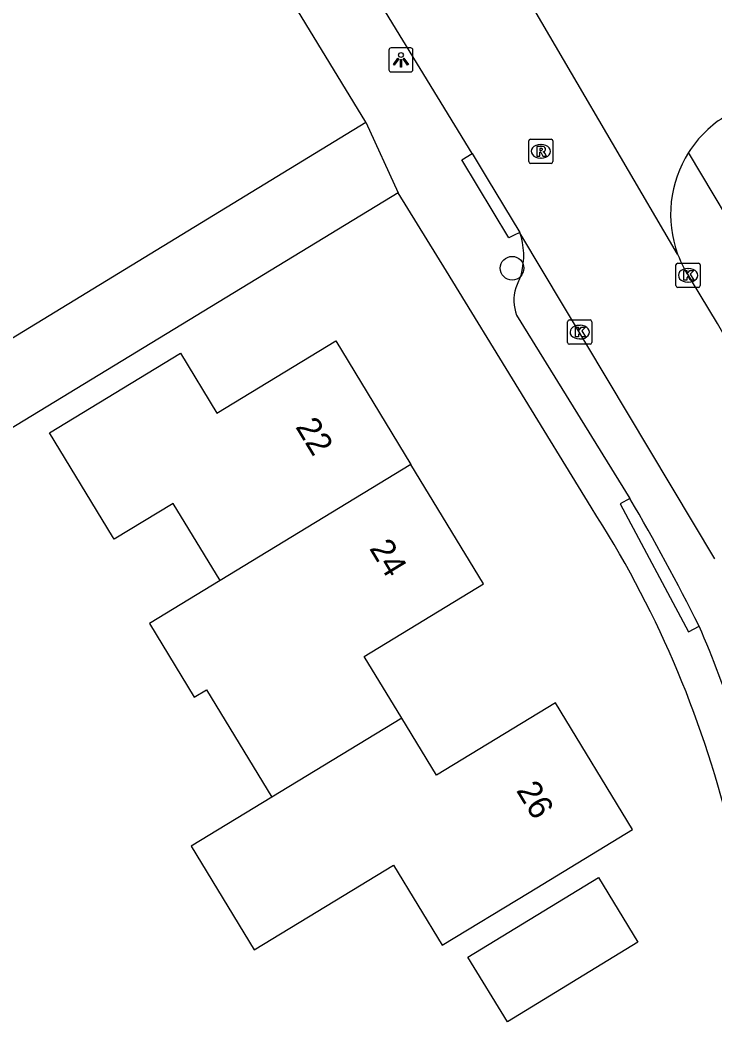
# Model space of a CAD drawing. Extents: x 157767 to 159171, y 387842 to 389425.
# Drawn here: x 158342.53 to 158371.22, y 388509.63 to 388550.97 of the extents above; entities that cross this region are included whole.
import ezdxf

# ---------------------------------------------------------------- set-up
doc = ezdxf.new("R2010")
doc.units = 0
for name, color, linetype in [('IMGEO_Boom', 7, 'Continuous'), ('IMGEO_Kolk', 7, 'Continuous'), ('IMGEO_Lichtpunt', 7, 'Continuous'), ('IMGEO_Pand', 7, 'Continuous'), ('IMGEO_Pand_nummerreeks', 7, 'Continuous'), ('IMGEO_Rijbaan_lokaal_open', 7, 'Continuous'), ('IMGEO_Rioolput', 7, 'Continuous'), ('IMGEO_Voetpad_open', 7, 'Continuous')]:
    doc.layers.add(name, color=color, linetype=linetype)

msp = doc.modelspace()

# ---------------------------------------------------------------- linework, layer by layer
at = {"layer": 'IMGEO_Boom'}
msp.add_circle((158362.841, 388540.728), 0.489, dxfattribs=at)
at = {"layer": 'IMGEO_Kolk'}
for p, q in [((158369.607, 388540.011), (158369.607, 388540.863)), ((158369.682, 388540.937), (158370.534, 388540.937)), ((158370.095, 388540.717), (158370.12, 388540.717)), ((158370.608, 388540.863), (158370.608, 388540.011)), ((158370.534, 388539.937), (158369.682, 388539.937)), ((158370.118, 388540.157), (158370.093, 388540.157)), ((158365.134, 388537.668), (158365.134, 388538.52)), ((158365.209, 388538.594), (158366.061, 388538.594)), ((158365.622, 388538.374), (158365.647, 388538.374)), ((158366.135, 388538.52), (158366.135, 388537.668)), ((158365.645, 388537.814), (158365.62, 388537.814)), ((158366.061, 388537.594), (158365.209, 388537.594))]:
    msp.add_line(p, q, dxfattribs=at)
for points in [[(158369.607, 388540.011), (158369.607, 388540.863)], [(158369.682, 388540.937), (158370.534, 388540.937)], [(158370.608, 388540.863), (158370.608, 388540.011)], [(158369.928, 388540.637), (158370.051, 388540.637), (158370.051, 388540.486), (158370.181, 388540.637), (158370.345, 388540.637), (158370.199, 388540.486), (158370.352, 388540.237), (158370.2, 388540.237), (158370.115, 388540.401), (158370.051, 388540.334), (158370.051, 388540.237), (158369.928, 388540.237), (158369.928, 388540.637)], [(158370.534, 388539.937), (158369.682, 388539.937)], [(158365.134, 388537.668), (158365.134, 388538.52)], [(158365.209, 388538.594), (158366.061, 388538.594)], [(158365.455, 388538.294), (158365.578, 388538.294), (158365.578, 388538.143), (158365.708, 388538.294), (158365.872, 388538.294), (158365.726, 388538.143), (158365.879, 388537.894), (158365.727, 388537.894), (158365.642, 388538.058), (158365.578, 388537.991), (158365.578, 388537.894), (158365.455, 388537.894), (158365.455, 388538.294)], [(158366.135, 388538.52), (158366.135, 388537.668)], [(158366.061, 388537.594), (158365.209, 388537.594)]]:
    msp.add_lwpolyline(points, dxfattribs=at)
for centre, start, end in [((158369.684, 388540.861), 91.552, 178.448), ((158369.684, 388540.861), 91.552, 178.448), ((158370.532, 388540.861), 1.552, 88.448), ((158370.532, 388540.861), 1.552, 88.448), ((158369.684, 388540.013), 181.552, 268.448), ((158369.684, 388540.013), 181.552, 268.448), ((158370.532, 388540.013), 271.552, 358.448), ((158370.532, 388540.013), 271.552, 358.448), ((158365.211, 388538.518), 91.552, 178.448), ((158365.211, 388538.518), 91.552, 178.448), ((158366.059, 388538.518), 1.552, 88.448), ((158366.059, 388538.518), 1.552, 88.448), ((158365.211, 388537.67), 181.552, 268.448), ((158365.211, 388537.67), 181.552, 268.448), ((158366.059, 388537.67), 271.552, 358.448), ((158366.059, 388537.67), 271.552, 358.448)]:
    msp.add_arc(centre, 0.0765, start, end, dxfattribs=at)
for centre, major_axis, ratio, start_param, end_param in [((158370.094, 388540.437), (-0.387, 0.002), 0.722429, 4.712389, 7.853982), ((158370.119, 388540.437), (-0.39, 0.002), 0.717154, 1.570796, 4.712389), ((158365.621, 388538.094), (-0.387, 0.002), 0.722429, 4.712389, 7.853982), ((158365.646, 388538.094), (-0.39, 0.002), 0.717154, 1.570796, 4.712389)]:
    msp.add_ellipse(centre, major_axis=major_axis, ratio=ratio, start_param=start_param, end_param=end_param, dxfattribs=at)
at = {"layer": 'IMGEO_Lichtpunt'}
for p, q in [((158358.657, 388549.823), (158357.849, 388549.823)), ((158358.657, 388549.823), (158357.849, 388549.823)), ((158357.755, 388549.728), (158357.755, 388548.921)), ((158357.755, 388549.728), (158357.755, 388548.921)), ((158358.751, 388548.921), (158358.751, 388549.728)), ((158358.751, 388548.921), (158358.751, 388549.728)), ((158357.849, 388548.827), (158358.657, 388548.827)), ((158357.849, 388548.827), (158358.657, 388548.827))]:
    msp.add_line(p, q, dxfattribs=at)
for points in [[(158358.129, 388549.392), (158358.168, 388549.364), (158357.98, 388549.102), (158357.942, 388549.129), (158358.129, 388549.392)], [(158358.341, 388549.364), (158358.379, 388549.391), (158358.566, 388549.129), (158358.527, 388549.101), (158358.341, 388549.364)], [(158358.231, 388549.344), (158358.278, 388549.344), (158358.278, 388549.022), (158358.231, 388549.022), (158358.231, 388549.344)]]:
    msp.add_lwpolyline(points, dxfattribs=at)
msp.add_circle((158358.254, 388549.526), 0.0994, dxfattribs=at)
for centre, start, end in [((158357.849, 388549.728), 90, 180), ((158357.849, 388549.728), 90, 180), ((158358.657, 388549.728), 0, 90), ((158358.657, 388549.728), 0, 90), ((158357.849, 388548.921), 180, 270), ((158357.849, 388548.921), 180, 270), ((158358.657, 388548.921), 270, 0), ((158358.657, 388548.921), 270, 360)]:
    msp.add_arc(centre, 0.0946, start, end, dxfattribs=at)
at = {"layer": 'IMGEO_Pand'}
for points in [[(158350.791, 388527.843), (158348.856, 388531.026), (158346.42, 388529.545), (158346.348, 388529.663), (158343.751, 388533.935), (158349.158, 388537.221), (158350.657, 388534.755), (158355.562, 388537.736), (158358.665, 388532.631)], [(158358.665, 388532.631), (158350.791, 388527.843)], [(158358.284, 388522.172), (158356.737, 388524.716), (158361.658, 388527.706), (158358.665, 388532.631)], [(158350.791, 388527.843), (158347.868, 388526.066), (158349.715, 388523.028), (158350.228, 388523.34), (158352.92, 388518.91)], [(158352.92, 388518.91), (158349.598, 388516.889), (158352.201, 388512.609), (158355.523, 388514.628), (158357.948, 388516.102), (158359.958, 388512.794), (158363.542, 388514.973), (158367.814, 388517.569), (158364.634, 388522.801), (158359.718, 388519.813), (158358.284, 388522.172)], [(158358.284, 388522.172), (158352.92, 388518.91)], [(158361.02, 388512.301), (158366.41, 388515.589), (158368.038, 388512.92), (158362.648, 388509.632), (158361.02, 388512.301)]]:
    msp.add_lwpolyline(points, dxfattribs=at)
at = {"layer": 'IMGEO_Rijbaan_lokaal_open'}
for points in [[(158369.677, 388541.312), (158362.609, 388553.369)], [(158361.192, 388545.459), (158357.621, 388551.309)], [(158361.192, 388545.459), (158361.818, 388544.435), (158363.162, 388542.205)], [(158371.218, 388528.736), (158363.206, 388542.127), (158363.192, 388542.153), (158363.177, 388542.179), (158363.162, 388542.205)]]:
    msp.add_lwpolyline(points, dxfattribs=at)
for centre, radius, start, end in [((158374.144, 388542.941), 4.765, 120.8374, 147.385), ((158374.135, 388542.953), 4.751, 147.4473, 200.2051), ((158374.144, 388542.962), 4.762, 200.2743, 215.1431), ((158283.535, 388486.736), 101.883, 19.23222, 31.6659)]:
    msp.add_arc(centre, radius, start, end, dxfattribs=at)
at = {"layer": 'IMGEO_Rioolput'}
for p, q in [((158363.602, 388546.054), (158364.454, 388546.054)), ((158363.527, 388545.128), (158363.527, 388545.98)), ((158364.015, 388545.834), (158364.04, 388545.834)), ((158364.528, 388545.98), (158364.528, 388545.128)), ((158364.038, 388545.274), (158364.013, 388545.274)), ((158364.454, 388545.054), (158363.602, 388545.054))]:
    msp.add_line(p, q, dxfattribs=at)
for points in [[(158363.602, 388546.054), (158364.454, 388546.054)], [(158363.527, 388545.128), (158363.527, 388545.98)], [(158364.116, 388545.752), (158363.864, 388545.754), (158363.864, 388545.354)], [(158364.042, 388545.673), (158363.988, 388545.673), (158363.988, 388545.592)], [(158364.528, 388545.98), (158364.528, 388545.128)], [(158363.864, 388545.354), (158363.988, 388545.354), (158363.988, 388545.516), (158363.999, 388545.516)], [(158363.988, 388545.592), (158364.04, 388545.592)], [(158364.046, 388545.487), (158364.117, 388545.354), (158364.257, 388545.354), (158364.192, 388545.48)], [(158364.454, 388545.054), (158363.602, 388545.054)]]:
    msp.add_lwpolyline(points, dxfattribs=at)
for centre, radius, start, end in [((158363.604, 388545.978), 0.0765, 91.552, 178.448), ((158363.604, 388545.978), 0.0765, 91.552, 178.448), ((158364.452, 388545.978), 0.0765, 1.552, 88.448), ((158364.452, 388545.978), 0.0765, 1.552, 88.448), ((158364.048, 388545.577), 0.0964, 77.0061, 93.1865), ((158364.062, 388545.634), 0.0378, 276.6634, 79.6772), ((158364.115, 388545.642), 0.109, 350.3612, 89.416), ((158363.998, 388545.463), 0.0533, 26.0293, 88.6989), ((158364.024, 388545.781), 0.19, 274.7715, 282.9687), ((158364.113, 388545.642), 0.112, 277.5842, 350.9817), ((158364.097, 388545.427), 0.108, 29.5134, 73.7905), ((158363.604, 388545.13), 0.0765, 181.552, 268.448), ((158363.604, 388545.13), 0.0765, 181.552, 268.448), ((158364.452, 388545.13), 0.0765, 271.552, 358.448), ((158364.452, 388545.13), 0.0765, 271.552, 358.448)]:
    msp.add_arc(centre, radius, start, end, dxfattribs=at)
for centre, major_axis, ratio, start_param, end_param in [((158364.014, 388545.554), (-0.387, 0.002), 0.722429, 4.712389, 7.853982), ((158364.039, 388545.554), (-0.39, 0.002), 0.717154, 1.570796, 4.712389)]:
    msp.add_ellipse(centre, major_axis=major_axis, ratio=ratio, start_param=start_param, end_param=end_param, dxfattribs=at)
at = {"layer": 'IMGEO_Voetpad_open'}
for points in [[(158356.803, 388546.751), (158315.676, 388614.12)], [(158303.692, 388514.354), (158356.803, 388546.751)], [(158356.803, 388546.751), (158358.142, 388543.842)], [(158363.162, 388542.205), (158362.924, 388542.098), (158362.702, 388541.989), (158360.766, 388545.198), (158361.192, 388545.459)], [(158372.751, 388541.101), (158370.131, 388545.509)], [(158358.142, 388543.842), (158322.626, 388522.238), (158314.356, 388517.207), (158305.25, 388511.668)], [(158366.103, 388530.873), (158360.131, 388540.602), (158358.142, 388543.842)], [(158363.224, 388540.5), (158362.992, 388539.919)], [(158363.031, 388538.79), (158367.71, 388531.224)], [(158367.71, 388531.224), (158367.31, 388531.007), (158370.122, 388525.727), (158370.561, 388525.965)]]:
    msp.add_lwpolyline(points, dxfattribs=at)
for centre, radius, start, end in [((158360.406, 388541.251), 2.917, 345.0762, 19.089), ((158364.621, 388539.41), 1.707, 162.6546, 201.3022), ((158289.849, 388485.612), 90.237, 26.56343, 30.36243), ((158329.661, 388507.321), 43.39, 13.7694, 32.8733), ((158333.679, 388509.756), 40.287, 17.5384, 23.7248)]:
    msp.add_arc(centre, radius, start, end, dxfattribs=at)

# ---------------------------------------------------------------- texts
at = {"layer": 'IMGEO_Pand_nummerreeks'}
for s, rotation, p in [('22', 301.2927, (158353.879, 388534.188)), ('24', 301.289, (158356.929, 388529.171)), ('26', 301.289, (158362.992, 388519.188))]:
    msp.add_text(s, height=1, rotation=rotation, dxfattribs=at).set_placement(p)

doc.saveas('drawing.dxf')
